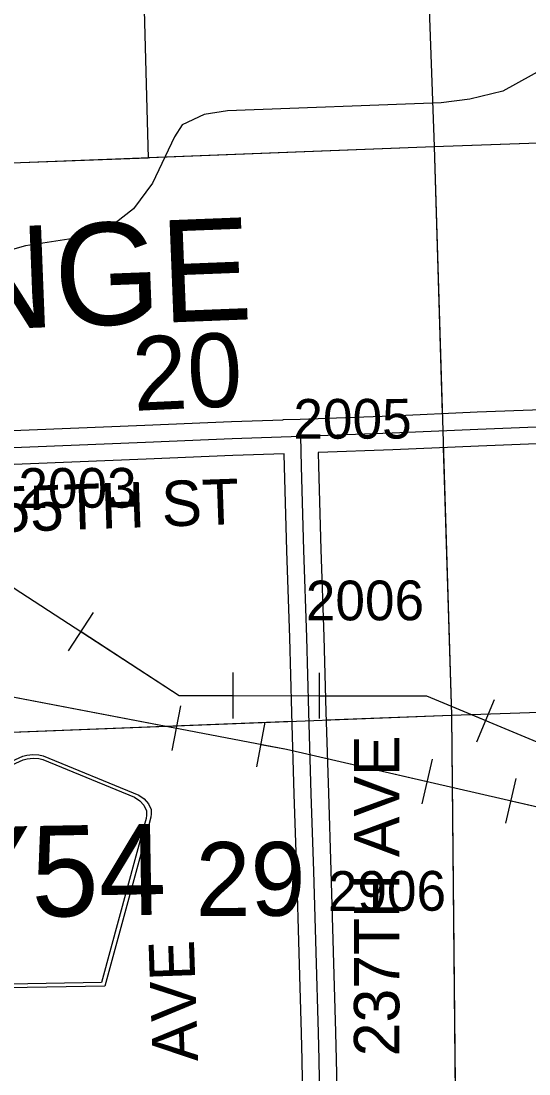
# Model space of a CAD drawing. Extents: x 128.7 to 185.5, y -21.4 to 12.6.
# Drawn here: x 147.548 to 148.442, y -11.925 to -10.071 of the extents above; entities that cross this region are included whole.
import ezdxf

# ---------------------------------------------------------------- set-up
doc = ezdxf.new("R2010")
doc.units = 0
for name, color, linetype in [('tdCoCorpBndry', 7, 'Continuous'), ('tdCoHydroRiver', 7, 'Continuous'), ('tdCoPipe', 7, 'Continuous'), ('tdCoSecRdNmbr', 7, 'Continuous'), ('tdCoSecRdTxt', 7, 'Continuous'), ('tdCoSecRteBand', 7, 'Continuous'), ('tdCoSecRteCL', 7, 'Continuous'), ('tdCoSectLine', 7, 'Continuous'), ('tdCoSectLinePart', 7, 'Continuous'), ('tdCoSectNmbr', 7, 'Continuous'), ('tdCoShieldCoRteHrd', 7, 'Continuous'), ('tdCoSurfAsphalt', 7, 'Continuous'), ('tdCoSurfGravel', 7, 'Continuous'), ('tdCoTwpNameTxt', 7, 'Continuous')]:
    doc.layers.add(name, color=color, linetype=linetype)

msp = doc.modelspace()

# ---------------------------------------------------------------- linework, layer by layer
at = {"layer": 'tdCoCorpBndry'}
msp.add_lwpolyline([(147.7531, -9.6384), (147.7717, -10.312), (147.2738, -10.3304), (147.1792, -10.3333), (147.0848, -10.3364), (147.0825, -10.3365), (147.0802, -10.3366), (146.8675, -10.3436), (146.7346, -10.3483), (146.5244, -10.3548), (146.4071, -10.3587), (146.2749, -10.3634), (146.2744, -10.2811), (146.2732, -10.2373), (146.2705, -10.129), (146.2661, -9.9803)], dxfattribs=at)
at = {"layer": 'tdCoHydroRiver'}
msp.add_lwpolyline([(148.518, -10.1265), (148.3962, -10.1939), (148.3379, -10.2085), (148.2875, -10.2149), (147.9111, -10.2289), (147.8702, -10.235), (147.8312, -10.2537), (147.8176, -10.2746), (147.779, -10.3564), (147.7457, -10.4017), (147.7134, -10.4264), (147.6621, -10.4502), (147.5553, -10.4663), (147.4865, -10.4859)], dxfattribs=at)
at = {"layer": 'tdCoPipe'}
for p, q in [((147.6313, -11.1798), (147.6752, -11.1123)), ((147.9211, -11.2988), (147.9213, -11.2182)), ((148.0732, -11.2991), (148.0734, -11.2187)), ((148.3503, -11.3399), (148.3813, -11.2654)), ((147.8138, -11.3555), (147.8289, -11.2766)), ((147.9626, -11.384), (147.9777, -11.3053)), ((148.2539, -11.4492), (148.2719, -11.3709)), ((148.4016, -11.4831), (148.4195, -11.4049))]:
    msp.add_line(p, q, dxfattribs=at)
for points in [[(133.6945, 0.4089), (135.1153, -0.6342), (137.1324, -2.3792), (137.5288, -2.9528), (138.161, -3.328), (139.2218, -4.4833), (139.3397, -4.805), (140.8827, -6.1264), (141.2631, -6.6089), (142.2971, -8.0348), (142.3319, -8.2734), (143.9392, -9.367), (143.9927, -9.5975), (145.829, -10.533), (147.4283, -11.2406), (148.0149, -11.3532), (148.9915, -11.5772), (150.6773, -11.7094), (151.6631, -11.8649), (152.1578, -12.9549), (152.0489, -14.0003)], [(141.7836, -7.0033), (142.3273, -7.8596), (142.3925, -8.1335), (142.8785, -8.3933), (143.1849, -8.6984), (143.96, -9.2344), (144.0145, -9.2874), (144.0511, -9.4993), (144.1965, -9.5563), (144.4517, -9.5354), (144.51, -9.7346), (144.8087, -9.8976), (145.2095, -10.0919), (145.4764, -10.2643), (147.4123, -10.9894), (147.8261, -11.2583), (148.2617, -11.2593), (148.6573, -11.4241), (149.6319, -11.4948), (151.5237, -11.7631), (152.8427, -11.7734), (156.2861, -11.7117)], [(147.6533, -11.146), (147.8261, -11.2583), (147.9212, -11.2585)], [(147.5267, -11.2595), (147.8213, -11.316)], [(148.0733, -11.2588), (148.2617, -11.2593), (148.3658, -11.3026)], [(147.9701, -11.3446), (148.0149, -11.3532), (148.2629, -11.4101)], [(148.4106, -11.4439), (148.703, -11.511)]]:
    msp.add_lwpolyline(points, dxfattribs=at)
at = {"layer": 'tdCoSecRteBand'}
for points in [[(147.5032, -10.793), (147.7655, -10.7824), (147.9181, -10.776), (147.9182, -10.776), (147.9184, -10.776), (148.0092, -10.7729), (148.0094, -10.7729), (148.0094, -10.7726), (148.0393, -10.7718), (148.0545, -10.7713), (148.2, -10.7659), (148.3506, -10.7592), (148.3507, -10.7592), (148.3508, -10.7592), (148.5126, -10.7531)], [(148.5146, -10.813), (148.3532, -10.8192), (148.2026, -10.8258), (148.2025, -10.8258), (148.2024, -10.8258), (148.0712, -10.8307), (148.0712, -10.8308), (148.0709, -10.8308), (148.0715, -10.8542), (148.0757, -11.0016), (148.0809, -11.1552), (148.0809, -11.1553), (148.0809, -11.1554), (148.0844, -11.287), (148.0888, -11.4307), (148.093, -11.5668), (148.0974, -11.7096), (148.0974, -11.7097), (148.0974, -11.7097), (148.1014, -11.8515), (148.1014, -11.8516), (148.1014, -11.8517), (148.1024, -11.8996), (148.1046, -12.0021)], [(148.0446, -12.0039), (148.0424, -11.9009), (148.0414, -11.8531), (148.0375, -11.7114), (148.033, -11.5687), (148.033, -11.5687), (148.033, -11.5687), (148.0288, -11.4325), (148.0244, -11.2888), (148.0244, -11.2887), (148.0244, -11.2886), (148.0209, -11.1571), (148.0158, -11.0035), (148.0158, -11.0035), (148.0158, -11.0034), (148.0116, -10.8559), (148.0116, -10.8559), (148.0116, -10.8558), (148.011, -10.8328), (147.9205, -10.836), (147.768, -10.8424), (147.768, -10.8424), (147.768, -10.8424), (147.5056, -10.853)]]:
    msp.add_lwpolyline(points, dxfattribs=at)
at = {"layer": 'tdCoSecRteCL'}
for points in [[(148.0402, -10.8018), (148.0555, -10.8013), (148.2013, -10.7959), (148.3519, -10.7892), (148.5137, -10.783), (148.6476, -10.7798), (148.8067, -10.7742), (148.9931, -10.7687), (149.1872, -10.7609), (149.288, -10.7572)], [(147.2879, -10.8311), (147.3103, -10.8301), (147.5044, -10.823), (147.7667, -10.8124), (147.9194, -10.806), (148.0402, -10.8018)], [(148.0746, -12.0033), (148.0724, -11.9003), (148.0714, -11.8523), (148.0674, -11.7105), (148.063, -11.5677), (148.0588, -11.4316), (148.0544, -11.2879), (148.0509, -11.1562), (148.0457, -11.0025), (148.0415, -10.8551), (148.0402, -10.8018)]]:
    msp.add_lwpolyline(points, dxfattribs=at)
at = {"layer": 'tdCoSectLine'}
for points in [[(148.2385, -9.2881), (148.2752, -10.2915)], [(148.2752, -10.2915), (149.2733, -10.2563)], [(147.2734, -10.3304), (148.2752, -10.2915)], [(148.2752, -10.2915), (148.3054, -11.2929)], [(148.3054, -11.2929), (149.3021, -11.259)], [(147.304, -11.3321), (148.3054, -11.2929)], [(148.3054, -11.2929), (148.3155, -12.2971)]]:
    msp.add_lwpolyline(points, dxfattribs=at)
at = {"layer": 'tdCoSectLinePart'}
for points in [[(148.2385, -9.2881), (148.2752, -10.2915)], [(148.2752, -10.2915), (149.2428, -10.2574)], [(147.7713, -10.3111), (148.2752, -10.2915)], [(148.2752, -10.2915), (148.2894, -10.7618)], [(148.2912, -10.8219), (148.3054, -11.2929)], [(148.3054, -11.2929), (149.3021, -11.259)], [(147.3343, -11.3309), (148.0248, -11.3039)], [(148.0847, -11.3016), (148.3054, -11.2929)], [(148.3054, -11.2929), (148.3152, -12.267)]]:
    msp.add_lwpolyline(points, dxfattribs=at)
at = {"layer": 'tdCoShieldCoRteHrd'}
for points in [[(147.456, -11.7746), (147.3691, -11.4932), (147.365, -11.4801), (147.3642, -11.4743), (147.364, -11.4664), (147.3681, -11.4561), (147.3752, -11.4475), (147.3847, -11.4406), (147.5507, -11.3654), (147.5581, -11.3636), (147.5685, -11.3625), (147.579, -11.3632), (147.5865, -11.3647), (147.755, -11.4341), (147.7647, -11.4407), (147.7722, -11.449), (147.7766, -11.4592), (147.7767, -11.4671), (147.7761, -11.473), (147.7724, -11.4862), (147.6954, -11.7705)], [(147.4617, -11.7682), (147.3772, -11.4944), (147.3732, -11.4818), (147.3724, -11.4762), (147.3723, -11.4687), (147.3762, -11.4587), (147.3831, -11.4504), (147.3921, -11.4439), (147.5515, -11.3716), (147.5587, -11.3699), (147.5687, -11.3689), (147.5787, -11.3696), (147.5859, -11.371), (147.7477, -11.4377), (147.757, -11.4439), (147.7641, -11.4519), (147.7684, -11.4618), (147.7685, -11.4693), (147.7679, -11.4749), (147.7644, -11.4876), (147.6895, -11.7642)]]:
    msp.add_lwpolyline(points, close=True, dxfattribs=at)
at = {"layer": 'tdCoSurfAsphalt'}
msp.add_lwpolyline([(147.2879, -10.8311), (147.3103, -10.8301), (147.5044, -10.823), (147.7667, -10.8124), (147.9194, -10.806), (148.0402, -10.8018), (148.0555, -10.8013), (148.2013, -10.7959), (148.3519, -10.7892), (148.5137, -10.783)], dxfattribs=at)
at = {"layer": 'tdCoSurfGravel'}
for points in [[(148.0724, -11.9003), (148.0714, -11.8523), (148.0674, -11.7105), (148.063, -11.5677), (148.0588, -11.4316), (148.0544, -11.2879), (148.0509, -11.1562), (148.0457, -11.0025), (148.0415, -10.8551), (148.0402, -10.8018)], [(148.2327, -12.2999), (148.2322, -12.2876), (148.228, -12.2686), (148.2238, -12.2575), (148.2181, -12.2467), (148.2097, -12.2333), (148.1979, -12.22), (148.1772, -12.1949), (148.1284, -12.1352), (148.0988, -12.0962), (148.0928, -12.0864), (148.0862, -12.075), (148.083, -12.0654), (148.0785, -12.0484), (148.0761, -12.0296), (148.0746, -12.0033), (148.0724, -11.9003)]]:
    msp.add_lwpolyline(points, dxfattribs=at)

# ---------------------------------------------------------------- texts
at = {"layer": 'tdCoSecRdNmbr'}
for s, rotation, p in [('2005', 0.1122, (148.0273, -10.8064)), ('2003', 0.1118, (147.543, -10.9281)), ('2006', 0.1122, (148.0492, -11.1263)), ('2906', 0.1122, (148.0879, -11.6379))]:
    msp.add_text(s, height=0.07, rotation=rotation, dxfattribs=at).set_placement(p)
at = {"layer": 'tdCoSecRdTxt'}
for s, rotation, p in [('255TH ST', 1.9968, (147.4456, -10.9733)), ('237TH AVE', 90, (148.2138, -11.8939)), ('235TH AVE', 92, (147.8717, -12.2528))]:
    msp.add_text(s, height=0.08, rotation=rotation, dxfattribs=at).set_placement(p)
at = {"layer": 'tdCoSectNmbr'}
for s, rotation, p in [('20', 2.6643, (147.7466, -10.7573)), ('29', 0.1119, (147.8552, -11.6467))]:
    msp.add_text(s, height=0.13, rotation=rotation, dxfattribs=at).set_placement(p)
at = {"layer": 'tdCoShieldCoRteHrd'}
msp.add_text('Y54', height=0.16, rotation=1, dxfattribs=at).set_placement((147.4238, -11.6509))
at = {"layer": 'tdCoTwpNameTxt'}
msp.add_text('ORANGE', height=0.18, rotation=2.2422, dxfattribs=at).set_placement((146.9145, -10.6366))

doc.saveas('drawing.dxf')
